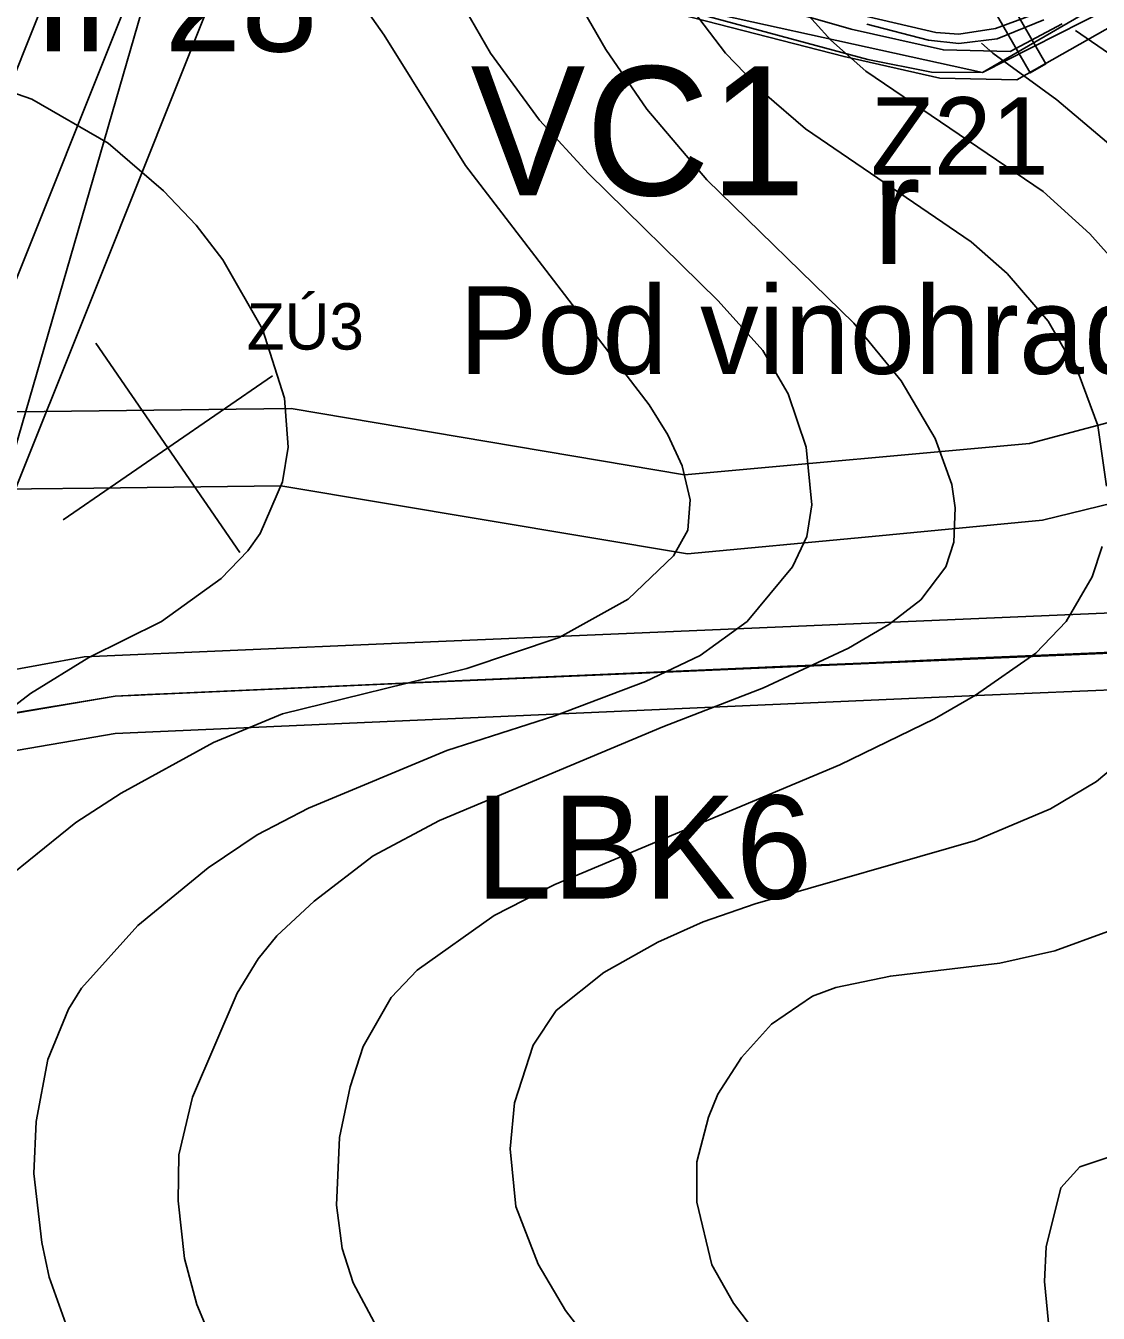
# Model space of a CAD drawing. Extents: x -1900516 to -575031, y -3809306 to -1157387.
# Drawn here: x -578840.7 to -578632.5, y -1159688.1 to -1159438.2 of the extents above; entities that cross this region are included whole.
import ezdxf

# ---------------------------------------------------------------- set-up
doc = ezdxf.new("R2010")
doc.units = 0
for name, color, linetype in [('01_MÍSTNÍ_NÁZVY', 7, 'Continuous'), ('01_OBVOD PÚ', 7, 'Continuous'), ('01_PARCELY_NÁVRH_PC', 7, 'Continuous'), ('01_PARCELY_NÁVRH_ŽP', 7, 'Continuous'), ('01_PRVKY PRŮZKUMU_RUŠENÍ', 7, 'Continuous'), ('01_PRVKY PSZ', 7, 'Continuous'), ('01_SPRÁV_HRANICE', 7, 'Continuous'), ('01_VRSTEVNICE', 7, 'Continuous'), ('02_KULTURY STAV', 7, 'Continuous'), ('03_PC_NÁVRH', 7, 'Continuous'), ('03_PC_OBJEKTY_NÁVRH', 7, 'Continuous'), ('03_PC_POPIS_NÁVRH', 7, 'Continuous'), ('04_ZPF_OP_ORGAN', 7, 'Continuous'), ('05_VHO_MELIORACE', 7, 'Continuous'), ('06_ÚSES_BK', 7, 'Continuous'), ('06_ÚSES_IP', 7, 'Continuous'), ('07_ELEKTRO', 7, 'Continuous'), ('07_OCH_P A POPISY TI', 7, 'Continuous')]:
    doc.layers.add(name, color=color, linetype=linetype)

msp = doc.modelspace()

# ---------------------------------------------------------------- linework, layer by layer
at = {"layer": '01_OBVOD PÚ'}
msp.add_lwpolyline([(-578613.28, -1159559.04), (-578634.35, -1159559.95), (-578657.4, -1159560.95), (-578677.02, -1159561.8), (-578691, -1159562.4), (-578718.81, -1159563.62), (-578750.14, -1159565.01), (-578792.19, -1159566.89), (-578814.91, -1159567.9), (-578818.86, -1159568.08), (-578823.37, -1159568.28), (-578855.07, -1159573.6)], dxfattribs=at)
at = {"layer": '01_PARCELY_NÁVRH_PC'}
msp.add_lwpolyline([(-578639.57, -1159437.82), (-578649.66, -1159443.17), (-578662.6, -1159442.89), (-578680.53, -1159438.83), (-578690.19, -1159436.04)], dxfattribs=at)
at = {"layer": '01_PARCELY_NÁVRH_ŽP'}
for points in [[(-578584.69, -1159412.56), (-578648.35, -1159448.7), (-578663.27, -1159448.38), (-578681.9, -1159444.16), (-578804.15, -1159412.72)], [(-578690.19, -1159436.04), (-578680.53, -1159438.83), (-578662.6, -1159442.89), (-578649.66, -1159443.17), (-578639.57, -1159437.82)]]:
    msp.add_lwpolyline(points, dxfattribs=at)
at = {"layer": '01_PRVKY PRŮZKUMU_RUŠENÍ'}
for p, q in [((-578827.1, -1159499.77), (-578799.18, -1159540.41)), ((-578833.46, -1159534.05), (-578792.82, -1159506.13))]:
    msp.add_line(p, q, dxfattribs=at)
at = {"layer": '01_PRVKY PSZ'}
msp.add_lwpolyline([(-578544.2, -1159492.25), (-578539.03, -1159507.89), (-578561.19, -1159514.08), (-578643.36, -1159534.13), (-578677.81, -1159537.41), (-578712.27, -1159540.68), (-578751.75, -1159534.09), (-578791.24, -1159527.5), (-578827.55, -1159527.92), (-578863.86, -1159528.35), (-578895.75, -1159552.13), (-578927.63, -1159575.91), (-578936.39, -1159580.02), (-578924.42, -1159554.8), (-578868.92, -1159513.4), (-578837.14, -1159513.03), (-578789.19, -1159512.47), (-578712.89, -1159525.37), (-578645.88, -1159519.28)], close=True, dxfattribs=at)
msp.add_lwpolyline([(-578927.63, -1159575.91), (-578895.75, -1159552.13), (-578863.86, -1159528.35), (-578827.55, -1159527.92), (-578791.24, -1159527.5), (-578751.75, -1159534.09), (-578712.27, -1159540.68), (-578677.81, -1159537.41), (-578643.36, -1159534.13), (-578561.19, -1159514.08), (-578539.03, -1159507.89), (-578544.2, -1159492.25), (-578645.88, -1159519.28), (-578712.89, -1159525.37), (-578789.19, -1159512.47), (-578837.14, -1159513.03), (-578868.92, -1159513.4), (-578924.42, -1159554.8), (-578926.14, -1159558.42)], dxfattribs=at)
at = {"layer": '01_SPRÁV_HRANICE'}
for p, q in [((-578613.28, -1159559.04), (-578634.35, -1159559.95)), ((-578613.28, -1159559.04), (-578634.35, -1159559.95)), ((-578677.02, -1159561.8), (-578691, -1159562.4)), ((-578677.02, -1159561.8), (-578691, -1159562.4)), ((-578657.4, -1159560.95), (-578677.02, -1159561.8)), ((-578657.4, -1159560.95), (-578677.02, -1159561.8)), ((-578634.35, -1159559.95), (-578657.4, -1159560.95)), ((-578634.35, -1159559.95), (-578657.4, -1159560.95)), ((-578718.81, -1159563.62), (-578750.14, -1159565.01)), ((-578718.81, -1159563.62), (-578750.14, -1159565.01)), ((-578692.88, -1159562.48), (-578718.81, -1159563.62)), ((-578692.88, -1159562.48), (-578718.81, -1159563.62)), ((-578691, -1159562.4), (-578692.88, -1159562.48)), ((-578691, -1159562.4), (-578692.88, -1159562.48)), ((-578792.19, -1159566.89), (-578812.37, -1159567.79)), ((-578792.19, -1159566.89), (-578812.37, -1159567.79)), ((-578750.14, -1159565.01), (-578792.19, -1159566.89)), ((-578750.14, -1159565.01), (-578792.19, -1159566.89)), ((-578823.37, -1159568.28), (-578855.07, -1159573.6)), ((-578823.37, -1159568.28), (-578855.07, -1159573.6)), ((-578817.11, -1159568), (-578823.37, -1159568.28)), ((-578817.11, -1159568), (-578823.37, -1159568.28)), ((-578812.37, -1159567.79), (-578817.11, -1159568)), ((-578812.37, -1159567.79), (-578817.11, -1159568))]:
    msp.add_line(p, q, dxfattribs=at)
at = {"layer": '01_VRSTEVNICE'}
for points in [[(-578634.16, -1159478.59), (-578643.24, -1159470.34), (-578677.64, -1159446.99), (-578684.49, -1159440.98), (-578690.51, -1159434.27), (-578701.69, -1159419.03), (-578719.03, -1159389.67), (-578724.9, -1159381.84), (-578740.56, -1159364.22), (-578745.66, -1159357.09), (-578749.09, -1159350.8), (-578752.31, -1159337.23)], [(-578770.9, -1159408.12), (-578750.49, -1159443.5), (-578740.98, -1159456.5), (-578731.47, -1159466.85), (-578706.31, -1159491.59), (-578697.64, -1159501.24), (-578692.74, -1159509.63), (-578689.25, -1159519.98), (-578688.13, -1159531.17), (-578689.11, -1159537.32), (-578691.9, -1159543.19), (-578700.71, -1159553.82), (-578709.8, -1159560.39), (-578720.43, -1159565.42), (-578738.04, -1159572.13), (-578759.02, -1159578.84), (-578785.86, -1159590.03), (-578795.79, -1159595.2), (-578805.3, -1159601.64), (-578819, -1159612.82), (-578829.91, -1159624.99), (-578832.42, -1159629.04), (-578836.48, -1159638.83), (-578838.71, -1159650.85), (-578839.14, -1159660.92), (-578837.6, -1159674.34), (-578836.2, -1159681.05), (-578832, -1159692.8)], [(-578799.7, -1159625.96), (-578795.65, -1159619.25), (-578792.02, -1159614.78), (-578784.74, -1159608.07), (-578773.28, -1159599.26), (-578760.42, -1159592.41), (-578717.07, -1159574.23), (-578697.5, -1159566.68), (-578681, -1159558.99), (-578673.17, -1159554.38), (-578667.02, -1159549.62), (-578662.12, -1159543.19), (-578660.58, -1159538.44), (-578660.3, -1159531.72), (-578661, -1159527.25), (-578664.22, -1159518.3), (-578670.79, -1159507.12), (-578680.02, -1159495.93), (-578708.54, -1159468.1), (-578720.15, -1159454.4), (-578728.12, -1159442.8), (-578739.72, -1159422.66)], [(-578790.9, -1159571.71), (-578755.1, -1159562.9), (-578737.2, -1159556.89), (-578723.78, -1159549.48), (-578714.97, -1159541.09), (-578712.23, -1159536.06), (-578711.76, -1159530.19), (-578713.3, -1159523.61), (-578716.09, -1159517.6), (-578719.73, -1159511.73), (-578755.38, -1159465.31), (-578771.18, -1159440), (-578778.59, -1159429.38)], [(-578716.51, -1159428.26), (-578704.91, -1159443.5), (-578697.36, -1159451.33), (-578689.39, -1159458.18), (-578657.23, -1159480.13), (-578650.24, -1159486.28), (-578642.27, -1159495.51), (-578636.25, -1159506), (-578632.62, -1159515.78), (-578630.94, -1159527.53)], [(-578636.94, -1159439.08), (-578629.54, -1159444.2)], [(-578636.94, -1159439.08), (-578629.54, -1159444.2)], [(-578627.17, -1159463.91), (-578640.59, -1159452.59), (-578653.03, -1159443.5), (-578655.23, -1159441.6)], [(-578847.94, -1159449.51), (-578839.55, -1159452.45), (-578824.73, -1159460.98), (-578813.97, -1159470.2), (-578807.68, -1159476.92), (-578802.5, -1159483.63), (-578794.81, -1159497.05), (-578790.48, -1159510.47), (-578789.78, -1159519.98), (-578790.9, -1159526.69), (-578795.23, -1159536.76), (-578797.61, -1159540.11), (-578802.78, -1159545.43), (-578814.39, -1159553.82), (-578828.51, -1159560.81), (-578839.83, -1159567.8), (-578856.47, -1159580.52)], [(-578627.17, -1159486.42), (-578634.16, -1159478.59)], [(-578631.78, -1159539.28), (-578633.74, -1159545.15), (-578638.77, -1159553.82), (-578644.64, -1159559.97), (-578656.39, -1159568.08), (-578664.36, -1159572.69), (-578682.68, -1159581.64), (-578738.04, -1159604.85), (-578749.79, -1159610.86), (-578764.75, -1159621.49), (-578769.78, -1159626.8), (-578775.24, -1159636.31), (-578777.75, -1159644.14), (-578779.85, -1159653.93), (-578780.41, -1159667.07), (-578779.29, -1159675.46), (-578777.19, -1159682.17), (-578768.53, -1159698.39)], [(-578796.26, -1159857.03), (-578795.23, -1159848.28), (-578795.65, -1159834.02), (-578798.73, -1159819.76), (-578804.32, -1159805.49), (-578819.7, -1159776.97), (-578830.33, -1159761.03), (-578852.42, -1159720.76), (-578857.03, -1159710.7), (-578862.62, -1159695.59), (-578866.26, -1159681.33), (-578868.64, -1159667.07), (-578869.06, -1159657.56), (-578867.52, -1159641.48), (-578864.3, -1159631.98), (-578859.83, -1159623.73), (-578852.28, -1159612.4), (-578846.27, -1159605.13), (-578831.03, -1159592.83), (-578822.22, -1159587.09), (-578804.32, -1159577.31), (-578790.9, -1159571.71)], [(-578729.1, -1159696.43), (-578735.95, -1159687.49), (-578741.26, -1159678.54), (-578745.59, -1159667.35), (-578746.71, -1159656.17), (-578745.87, -1159647.22), (-578742.24, -1159636.03), (-578737.77, -1159629.32), (-578728.54, -1159621.91), (-578718.05, -1159616.04), (-578709.24, -1159612.12), (-578699.17, -1159608.63), (-578656.39, -1159596.32), (-578641.85, -1159590.17), (-578632.9, -1159584.86), (-578627.17, -1159580.1)], [(-578698.47, -1159692.52), (-578703.37, -1159686.09), (-578707.56, -1159678.68), (-578710.5, -1159666.51), (-578710.5, -1159658.68), (-578708.21, -1159650), (-578706.39, -1159645.55), (-578701.82, -1159638.41), (-578695.96, -1159631.98), (-578687.99, -1159626.52), (-578683.51, -1159624.84), (-578672.89, -1159622.61), (-578651.64, -1159620.09), (-578641.01, -1159617.71), (-578630.66, -1159613.94)], [(-578730.72, -1159876.38), (-578729.93, -1159864.5), (-578728.95, -1159834.58), (-578729.79, -1159824.79), (-578731.75, -1159817.38), (-578742.66, -1159792.07), (-578756.64, -1159767.46), (-578793.69, -1159713.77), (-578802.64, -1159698.11), (-578807.54, -1159686.37), (-578809.91, -1159677.42), (-578811.17, -1159666.23), (-578811.03, -1159657.28), (-578808.37, -1159646.1), (-578799.7, -1159625.96)], [(-578630.66, -1159657.84), (-578636.11, -1159659.66), (-578639.79, -1159663.7), (-578642.69, -1159675.18), (-578642.97, -1159681.89), (-578641.71, -1159695.31)], [(-578630.66, -1159657.84), (-578636.11, -1159659.66), (-578639.79, -1159663.7), (-578642.69, -1159675.18), (-578642.97, -1159681.89), (-578641.71, -1159695.31)]]:
    msp.add_lwpolyline(points, dxfattribs=at)
at = {"layer": '02_KULTURY STAV'}
for points in [[(-578677.47, -1159437.91), (-578665.47, -1159440.98), (-578659.63, -1159441.66), (-578652.19, -1159440.72), (-578643.12, -1159437.05)], [(-578643.12, -1159437.05), (-578652.19, -1159440.72), (-578659.63, -1159441.66), (-578665.47, -1159440.98), (-578677.47, -1159437.91)], [(-578613.28, -1159559.04), (-578634.35, -1159559.95), (-578657.4, -1159560.95), (-578677.02, -1159561.8), (-578691, -1159562.4), (-578718.81, -1159563.62), (-578750.14, -1159565.01), (-578792.19, -1159566.89), (-578814.91, -1159567.9), (-578818.86, -1159568.08), (-578823.37, -1159568.28), (-578855.07, -1159573.6)]]:
    msp.add_lwpolyline(points, dxfattribs=at)
at = {"layer": '03_PC_NÁVRH'}
msp.add_lwpolyline([(-578645.62, -1159436.22), (-578652.52, -1159438.74), (-578659.63, -1159439.8), (-578664.08, -1159439.49), (-578691.06, -1159433.13)], dxfattribs=at)
at = {"layer": '03_PC_OBJEKTY_NÁVRH'}
msp.add_lwpolyline([(-578656.22, -1159429.11), (-578653.18, -1159427.37), (-578642.74, -1159445.59), (-578645.78, -1159447.33), (-578656.22, -1159429.11)], dxfattribs=at)
at = {"layer": '04_ZPF_OP_ORGAN'}
for points in [[(-578459.94, -1159436.73), (-578538.43, -1159406.49), (-578561.51, -1159400.1), (-578571.64, -1159400.53), (-578580.03, -1159403.74), (-578655, -1159447.25), (-578664.9, -1159447.23), (-578677.27, -1159444.75), (-578711.65, -1159435.48), (-578744.48, -1159426.8), (-578828.45, -1159401.32), (-578826.41, -1159398.72), (-578834.08, -1159395.96), (-578839.19, -1159409.11), (-578848.77, -1159426.66), (-578861.53, -1159446.54), (-578875.72, -1159465.34), (-578888.86, -1159487.3), (-578903.91, -1159510.01), (-578919.47, -1159543.32), (-578935.33, -1159576.91), (-578946.84, -1159599.63), (-578940.46, -1159597.85)], [(-578711.65, -1159435.48), (-578677.27, -1159444.75), (-578664.9, -1159447.23), (-578655, -1159447.25), (-578580.03, -1159403.74)], [(-578450.06, -1159439.73), (-578476.74, -1159524.74), (-578492.19, -1159554.09), (-578771.17, -1159565.95), (-578823.37, -1159568.28), (-578883.72, -1159578.6), (-578937.9, -1159596.25), (-578940.46, -1159597.85), (-578946.84, -1159599.63), (-578935.33, -1159576.91), (-578919.47, -1159543.32), (-578903.91, -1159510.01), (-578888.86, -1159487.3), (-578875.72, -1159465.34), (-578861.53, -1159446.54), (-578848.77, -1159426.66)], [(-578940.46, -1159597.85), (-578937.9, -1159596.25), (-578883.72, -1159578.6), (-578823.37, -1159568.28), (-578771.17, -1159565.95), (-578492.19, -1159554.09), (-578476.74, -1159524.74), (-578450.06, -1159439.73)]]:
    msp.add_lwpolyline(points, dxfattribs=at)
at = {"layer": '05_VHO_MELIORACE'}
msp.add_lwpolyline([(-578957.02, -1159497.96), (-578999.82, -1159538.07), (-578976.83, -1159562.61), (-578930.48, -1159584.69), (-578893.64, -1159580.89), (-578854.64, -1159560.84), (-578812.39, -1159415.03), (-578769.59, -1159291.98), (-578770.13, -1159251.87), (-578796.16, -1159252.22), (-578814.55, -1159273.55), (-578814.01, -1159317.46), (-578831.89, -1159354.86), (-578854.64, -1159417.74), (-578895.81, -1159482.24), (-578905.9, -1159498.04)], close=True, dxfattribs=at)
at = {"layer": '06_ÚSES_BK'}
for p, q in [((-578769.72, -1159558.1), (-578489.71, -1159546.18)), ((-578829.4, -1159560.66), (-578769.72, -1159558.1)), ((-578887.33, -1159571.26), (-578829.4, -1159560.66)), ((-578479.96, -1159560.78), (-578654.66, -1159568.1)), ((-578654.66, -1159568.1), (-578823.37, -1159575.54)), ((-578823.37, -1159575.54), (-578883.72, -1159585.86))]:
    msp.add_line(p, q, dxfattribs=at)
at = {"layer": '06_ÚSES_IP'}
msp.add_lwpolyline([(-578468.31, -1159434.68), (-578565.47, -1159400.66), (-578630.75, -1159435), (-578655, -1159447.25), (-578728.06, -1159431.14), (-578816.87, -1159405.32)], dxfattribs=at)
at = {"layer": '07_ELEKTRO'}
msp.add_lwpolyline([(-579151.64, -1160263.33), (-579124.46, -1160194.57), (-579087.04, -1160099.75), (-579049.34, -1160005.38), (-579007.3, -1159900.49), (-578960.77, -1159784.26), (-578916.42, -1159673.56), (-578883.23, -1159588.77), (-578839.91, -1159480.62), (-578797.65, -1159374.86), (-578761.31, -1159285.02), (-578726.29, -1159197.17), (-578686.82, -1159098.53)], dxfattribs=at)
at = {"layer": '07_OCH_P A POPISY TI'}
for p, q in [((-578853.84, -1159475.05), (-578811.57, -1159369.26)), ((-578825.98, -1159486.19), (-578783.73, -1159380.46)), ((-578869.28, -1159594.29), (-578825.98, -1159486.19))]:
    msp.add_line(p, q, dxfattribs=at)

# ---------------------------------------------------------------- texts
at = {"layer": '01_MÍSTNÍ_NÁZVY'}
msp.add_text('Pod vinohradem', height=17, dxfattribs=at).set_placement((-578756.61, -1159505.75))
at = {"layer": '01_PRVKY PSZ'}
msp.add_text('ZÚ3', height=9, dxfattribs=at).set_placement((-578797.83, -1159501.04))
at = {"layer": '02_KULTURY STAV'}
msp.add_text('r', height=21, dxfattribs=at).set_placement((-578676.37, -1159484.41))
msp.add_text('r', height=21, dxfattribs=at).set_placement((-578676.37, -1159484.41))
at = {"layer": '03_PC_OBJEKTY_NÁVRH'}
msp.add_text('Z21', height=15, dxfattribs=at).set_placement((-578676.7, -1159467.06))
at = {"layer": '03_PC_POPIS_NÁVRH'}
msp.add_text('VC1', height=25, dxfattribs=at).set_placement((-578754.39, -1159471.08))
at = {"layer": '06_ÚSES_BK'}
msp.add_text('LBK6', height=20, dxfattribs=at).set_placement((-578753.48, -1159607.58))
at = {"layer": '06_ÚSES_IP'}
msp.add_text('IP28', height=20, dxfattribs=at).set_placement((-578839.06, -1159443.18))

doc.saveas('drawing.dxf')
